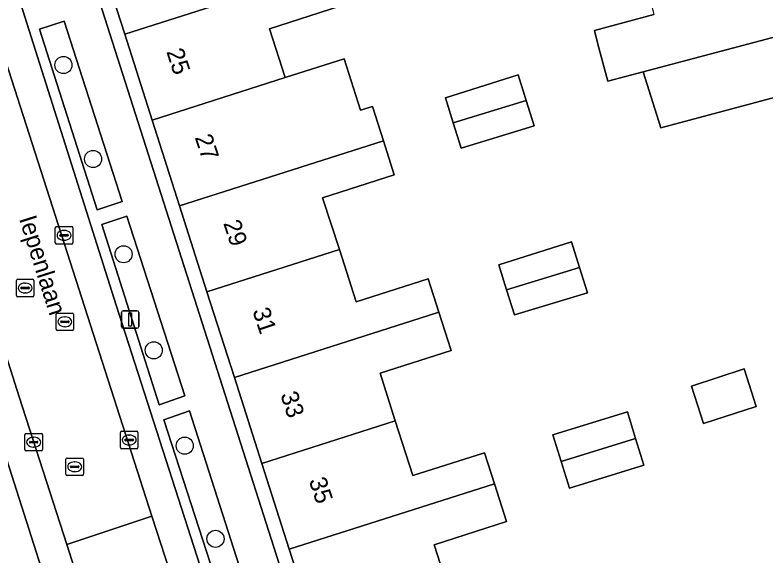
# Model space of a CAD drawing. Extents: x 159716 to 160783, y 383290 to 384031.
# Drawn here: x 160148.19 to 160191.12, y 383620.9 to 383651.79 of the extents above; entities that cross this region are included whole.
import ezdxf

# ---------------------------------------------------------------- set-up
doc = ezdxf.new("R2010")
doc.units = 0
for name, color, linetype in [('IMGEO_Boom', 7, 'Continuous'), ('IMGEO_Erf', 7, 'Continuous'), ('IMGEO_Groenvoorziening', 7, 'Continuous'), ('IMGEO_Kolk', 7, 'Continuous'), ('IMGEO_Lichtmast', 7, 'Continuous'), ('IMGEO_Openbare_ruimte_label', 7, 'Continuous'), ('IMGEO_Pand', 7, 'Continuous'), ('IMGEO_Pand_nummerreeks', 7, 'Continuous'), ('IMGEO_Parkeervlak_open', 7, 'Continuous'), ('IMGEO_Rijbaan_lokaal_open', 7, 'Continuous'), ('IMGEO_Rioolput', 7, 'Continuous'), ('IMGEO_Voetpad_open', 7, 'Continuous')]:
    doc.layers.add(name, color=color, linetype=linetype)

msp = doc.modelspace()

# ---------------------------------------------------------------- linework, layer by layer
at = {"layer": 'IMGEO_Boom'}
for centre in [(160150.953, 383648.937), (160152.65, 383643.566), (160154.395, 383638.127), (160156.119, 383632.642), (160157.889, 383627.194), (160159.647, 383621.873)]:
    msp.add_circle(centre, 0.489, dxfattribs=at)
at = {"layer": 'IMGEO_Erf'}
for points in [[(160159.161, 383635.985), (160157.593, 383640.887), (160156.025, 383645.788), (160154.457, 383650.689), (160152.889, 383655.591), (160151.321, 383660.492), (160149.824, 383665.169), (160149.063, 383664.924), (160169.432, 383601.256), (160170.194, 383601.5), (160170.17, 383601.577), (160168.57, 383606.576), (160167.003, 383611.476), (160165.434, 383616.379), (160163.866, 383621.28), (160162.298, 383626.181), (160160.729, 383631.084)], [(160173.699, 383644.195), (160173.247, 383645.629), (160172.795, 383647.062), (160176.954, 383648.373), (160177.414, 383646.914), (160177.874, 383645.454)], [(160176.744, 383634.66), (160176.292, 383636.093), (160175.841, 383637.527), (160179.999, 383638.838), (160180.46, 383637.378), (160180.92, 383635.919)], [(160187.547, 383628.468), (160186.858, 383630.602), (160189.871, 383631.574), (160190.56, 383629.44)], [(160183.667, 383627.612), (160184.142, 383626.073), (160179.886, 383624.759), (160179.413, 383626.291), (160178.94, 383627.823), (160183.197, 383629.136)]]:
    msp.add_lwpolyline(points, close=True, dxfattribs=at)
for points in [[(160166.76, 383652.293), (160162.745, 383651.012), (160163.637, 383648.218), (160167.002, 383649.292), (160167.941, 383646.35), (160168.623, 383646.568), (160169.249, 383644.608), (160169.87, 383642.664), (160165.769, 383641.355), (160166.736, 383638.403), (160167.691, 383635.412), (160171.816, 383636.729), (160172.427, 383634.816), (160173.127, 383632.626), (160169.058, 383631.327), (160169.924, 383628.616), (160170.924, 383625.482), (160175.028, 383626.792), (160175.593, 383625.024), (160176.284, 383622.858), (160172.157, 383621.54), (160173.031, 383618.804)], [(160193.872, 383647.691), (160185.12, 383645.345), (160184.092, 383648.542), (160182.079, 383648.01), (160181.518, 383650.134), (160181.311, 383650.917), (160184.719, 383651.818)]]:
    msp.add_lwpolyline(points, dxfattribs=at)
at = {"layer": 'IMGEO_Groenvoorziening'}
for points in [[(160149.585, 383650.975), (160152.886, 383640.673), (160154.312, 383641.139), (160150.993, 383651.448)], [(160154.578, 383640.311), (160153.142, 383639.825), (160156.427, 383629.528), (160157.887, 383630.032)], [(160158.161, 383629.183), (160156.7, 383628.678), (160160.025, 383618.383), (160161.486, 383618.854)]]:
    msp.add_lwpolyline(points, close=True, dxfattribs=at)
at = {"layer": 'IMGEO_Kolk'}
for p, q in [((160150.488, 383638.781), (160150.488, 383639.633)), ((160150.563, 383639.707), (160151.415, 383639.707)), ((160150.976, 383639.487), (160151.001, 383639.487)), ((160151.489, 383639.633), (160151.489, 383638.781)), ((160150.747, 383639.201), (160150.747, 383639.213)), ((160151.185, 383639.164), (160150.787, 383639.164)), ((160150.79, 383639.25), (160151.188, 383639.25)), ((160151.231, 383639.213), (160151.231, 383639.201)), ((160151.415, 383638.707), (160150.563, 383638.707)), ((160150.999, 383638.927), (160150.974, 383638.927)), ((160148.827, 383627.893), (160149.679, 383627.893)), ((160154.215, 383627.094), (160154.215, 383627.946)), ((160154.29, 383628.02), (160155.142, 383628.02)), ((160155.216, 383627.946), (160155.216, 383627.094)), ((160148.752, 383626.967), (160148.752, 383627.819)), ((160149.24, 383627.673), (160149.265, 383627.673)), ((160149.753, 383627.819), (160149.753, 383626.967)), ((160154.474, 383627.514), (160154.474, 383627.526)), ((160154.912, 383627.477), (160154.514, 383627.477)), ((160154.517, 383627.563), (160154.915, 383627.563)), ((160154.703, 383627.8), (160154.728, 383627.8)), ((160154.958, 383627.526), (160154.958, 383627.514)), ((160149.011, 383627.387), (160149.011, 383627.399)), ((160149.449, 383627.35), (160149.051, 383627.35)), ((160149.054, 383627.436), (160149.452, 383627.436)), ((160149.263, 383627.113), (160149.238, 383627.113)), ((160149.495, 383627.399), (160149.495, 383627.387)), ((160154.726, 383627.24), (160154.701, 383627.24)), ((160149.679, 383626.893), (160148.827, 383626.893)), ((160155.142, 383627.02), (160154.29, 383627.02))]:
    msp.add_line(p, q, dxfattribs=at)
for points in [[(160150.488, 383638.781), (160150.488, 383639.633)], [(160150.563, 383639.707), (160151.415, 383639.707)], [(160151.489, 383639.633), (160151.489, 383638.781)], [(160151.415, 383638.707), (160150.563, 383638.707)], [(160148.827, 383627.893), (160149.679, 383627.893)], [(160154.215, 383627.094), (160154.215, 383627.946)], [(160154.29, 383628.02), (160155.142, 383628.02)], [(160155.216, 383627.946), (160155.216, 383627.094)], [(160148.752, 383626.967), (160148.752, 383627.819)], [(160149.753, 383627.819), (160149.753, 383626.967)], [(160149.679, 383626.893), (160148.827, 383626.893)], [(160155.142, 383627.02), (160154.29, 383627.02)]]:
    msp.add_lwpolyline(points, dxfattribs=at)
for centre, radius, start, end in [((160150.565, 383639.631), 0.0765, 91.552, 178.448), ((160150.565, 383639.631), 0.0765, 91.552, 178.448), ((160151.413, 383639.631), 0.0765, 1.552, 88.448), ((160151.413, 383639.631), 0.0765, 1.552, 88.448), ((160150.787, 383639.21), 0.0403, 85.8775, 175.7526), ((160150.784, 383639.2), 0.0366, 178.938, 274.7102), ((160151.188, 383639.207), 0.043, 264.8664, 352.4533), ((160151.192, 383639.212), 0.0386, 1.7309, 96.639), ((160150.565, 383638.783), 0.0765, 181.552, 268.448), ((160150.565, 383638.783), 0.0765, 181.552, 268.448), ((160151.413, 383638.783), 0.0765, 271.552, 358.448), ((160151.413, 383638.783), 0.0765, 271.552, 358.448), ((160148.829, 383627.817), 0.0765, 91.552, 178.448), ((160148.829, 383627.817), 0.0765, 91.552, 178.448), ((160149.677, 383627.817), 0.0765, 1.552, 88.448), ((160149.677, 383627.817), 0.0765, 1.552, 88.448), ((160154.292, 383627.944), 0.0765, 91.552, 178.448), ((160154.292, 383627.944), 0.0765, 91.552, 178.448), ((160155.14, 383627.944), 0.0765, 1.552, 88.448), ((160155.14, 383627.944), 0.0765, 1.552, 88.448), ((160154.514, 383627.523), 0.0403, 85.8775, 175.7526), ((160154.511, 383627.513), 0.0366, 178.938, 274.7102), ((160154.915, 383627.52), 0.043, 264.8664, 352.4533), ((160154.919, 383627.525), 0.0386, 1.7309, 96.639), ((160149.051, 383627.396), 0.0403, 85.8775, 175.7526), ((160149.048, 383627.386), 0.0366, 178.938, 274.7102), ((160149.452, 383627.393), 0.043, 264.8664, 352.4533), ((160149.456, 383627.398), 0.0386, 1.7309, 96.639), ((160154.292, 383627.096), 0.0765, 181.552, 268.448), ((160154.292, 383627.096), 0.0765, 181.552, 268.448), ((160155.14, 383627.096), 0.0765, 271.552, 358.448), ((160155.14, 383627.096), 0.0765, 271.552, 358.448), ((160148.829, 383626.969), 0.0765, 181.552, 268.448), ((160148.829, 383626.969), 0.0765, 181.552, 268.448), ((160149.677, 383626.969), 0.0765, 271.552, 358.448), ((160149.677, 383626.969), 0.0765, 271.552, 358.448)]:
    msp.add_arc(centre, radius, start, end, dxfattribs=at)
for centre, major_axis, ratio, start_param, end_param in [((160150.975, 383639.207), (-0.387, 0.002), 0.722429, 4.712389, 7.853982), ((160151, 383639.207), (-0.39, 0.002), 0.717154, 1.570796, 4.712389), ((160149.239, 383627.393), (-0.387, 0.002), 0.722429, 4.712389, 7.853982), ((160149.264, 383627.393), (-0.39, 0.002), 0.717154, 1.570796, 4.712389), ((160154.702, 383627.52), (-0.387, 0.002), 0.722429, 4.712389, 7.853982), ((160154.727, 383627.52), (-0.39, 0.002), 0.717154, 1.570796, 4.712389)]:
    msp.add_ellipse(centre, major_axis=major_axis, ratio=ratio, start_param=start_param, end_param=end_param, dxfattribs=at)
at = {"layer": 'IMGEO_Lichtmast'}
for p, q in [((160154.268, 383634.004), (160154.268, 383634.804)), ((160154.268, 383634.804), (160154.268, 383634.004)), ((160154.368, 383634.904), (160155.158, 383634.904)), ((160155.158, 383634.904), (160154.368, 383634.904)), ((160155.258, 383634.804), (160155.258, 383634.004)), ((160155.258, 383634.004), (160155.258, 383634.804)), ((160155.158, 383633.904), (160154.368, 383633.904)), ((160154.368, 383633.904), (160155.158, 383633.904))]:
    msp.add_line(p, q, dxfattribs=at)
msp.add_lwpolyline([(160154.688, 383634.779), (160154.838, 383634.779), (160154.838, 383634.029), (160154.688, 383634.029), (160154.688, 383634.779)], dxfattribs=at)
for centre, start, end in [((160154.368, 383634.804), 90, 180), ((160154.368, 383634.804), 90, 180), ((160155.158, 383634.804), 0, 90), ((160155.158, 383634.804), 360, 90), ((160154.368, 383634.004), 180, 270), ((160154.368, 383634.004), 180, 270), ((160155.158, 383634.004), 270, 0), ((160155.158, 383634.004), 270, 0)]:
    msp.add_arc(centre, 0.1, start, end, dxfattribs=at)
at = {"layer": 'IMGEO_Pand'}
for points in [[(160165.462, 383656.356), (160164.813, 383656.149), (160163.872, 383659.096), (160160.458, 383658.007), (160152.889, 383655.591), (160154.457, 383650.689), (160166.086, 383654.402)], [(160162.745, 383651.012), (160166.76, 383652.293), (160166.086, 383654.402), (160154.457, 383650.689), (160156.025, 383645.788), (160163.637, 383648.218)], [(160193.023, 383650.903), (160192.113, 383654.345), (160184.578, 383652.353), (160184.719, 383651.818), (160181.311, 383650.917), (160181.518, 383650.134), (160182.079, 383648.01), (160184.092, 383648.542)], [(160184.092, 383648.542), (160185.12, 383645.345), (160193.872, 383647.691), (160193.023, 383650.903)], [(160168.623, 383646.568), (160167.941, 383646.35), (160167.002, 383649.292), (160163.637, 383648.218), (160156.025, 383645.788), (160157.593, 383640.887), (160169.249, 383644.608)], [(160173.247, 383645.629), (160177.414, 383646.914), (160176.954, 383648.373), (160172.795, 383647.062)], [(160173.247, 383645.629), (160173.699, 383644.195), (160177.874, 383645.454), (160177.414, 383646.914)], [(160165.769, 383641.355), (160169.87, 383642.664), (160169.249, 383644.608), (160157.593, 383640.887), (160159.161, 383635.985), (160166.736, 383638.403)], [(160176.292, 383636.093), (160180.46, 383637.378), (160179.999, 383638.838), (160175.841, 383637.527)], [(160171.816, 383636.729), (160167.691, 383635.412), (160166.736, 383638.403), (160159.161, 383635.985), (160160.729, 383631.084), (160172.297, 383634.777), (160172.427, 383634.816)], [(160176.292, 383636.093), (160176.744, 383634.66), (160180.92, 383635.919), (160180.46, 383637.378)], [(160169.058, 383631.327), (160173.127, 383632.626), (160172.427, 383634.816), (160172.297, 383634.777), (160160.729, 383631.084), (160162.298, 383626.181), (160169.924, 383628.616)], [(160187.547, 383628.468), (160190.56, 383629.44), (160189.871, 383631.574), (160186.858, 383630.602)], [(160183.667, 383627.612), (160183.197, 383629.136), (160178.94, 383627.823), (160179.413, 383626.291)], [(160175.028, 383626.792), (160170.924, 383625.482), (160169.924, 383628.616), (160162.298, 383626.181), (160163.866, 383621.28), (160175.593, 383625.024)], [(160183.667, 383627.612), (160179.413, 383626.291), (160179.886, 383624.759), (160184.142, 383626.073)], [(160172.157, 383621.54), (160176.284, 383622.858), (160175.593, 383625.024), (160163.866, 383621.28), (160165.434, 383616.379), (160173.031, 383618.804)]]:
    msp.add_lwpolyline(points, close=True, dxfattribs=at)
at = {"layer": 'IMGEO_Parkeervlak_open'}
for points in [[(160141.47, 383668.37), (160156.009, 383623.174), (160157.01, 383620.063), (160159.349, 383612.791), (160160.958, 383607.539), (160165.063, 383594.734)], [(160153.963, 383635.229), (160143.499, 383668.167)], [(160148.415, 383629.989), (160141.576, 383651.473)], [(160140.081, 383650.261), (160156.603, 383598.576), (160158.444, 383593.145)], [(160166.59, 383596.057), (160153.963, 383635.229)], [(160160.33, 383593.082), (160152.126, 383618.495), (160151.141, 383621.545), (160148.415, 383629.989)]]:
    msp.add_lwpolyline(points, dxfattribs=at)
at = {"layer": 'IMGEO_Rijbaan_lokaal_open'}
for points in [[(160141.47, 383668.37), (160138.962, 383676.438), (160133.948, 383675.056), (160139.151, 383659.043), (160139.483, 383658.043), (160141.29, 383652.4), (160141.576, 383651.473), (160148.415, 383629.989), (160151.141, 383621.545), (160156.009, 383623.174)], [(160152.886, 383640.673), (160149.585, 383650.975), (160150.993, 383651.448), (160154.312, 383641.139)], [(160156.427, 383629.528), (160153.142, 383639.825), (160154.578, 383640.311), (160157.887, 383630.032)], [(160161.486, 383618.854), (160160.025, 383618.383), (160156.7, 383628.678), (160158.161, 383629.183)], [(160156.009, 383623.174), (160151.141, 383621.545), (160152.126, 383618.495), (160157.01, 383620.063)]]:
    msp.add_lwpolyline(points, close=True, dxfattribs=at)
for points in [[(160143.499, 383668.167), (160153.963, 383635.229), (160166.59, 383596.057)], [(160176.038, 383563.423), (160180.862, 383565.396), (160177.031, 383577.927), (160170.858, 383596.802), (160169.432, 383601.256), (160149.063, 383664.924)]]:
    msp.add_lwpolyline(points, dxfattribs=at)
at = {"layer": 'IMGEO_Rioolput'}
for p, q in [((160148.267, 383635.771), (160148.267, 383636.623)), ((160148.342, 383636.697), (160149.194, 383636.697)), ((160148.755, 383636.477), (160148.78, 383636.477)), ((160149.268, 383636.623), (160149.268, 383635.771)), ((160148.526, 383636.191), (160148.526, 383636.203)), ((160148.964, 383636.154), (160148.566, 383636.154)), ((160148.569, 383636.24), (160148.967, 383636.24)), ((160149.01, 383636.203), (160149.01, 383636.191)), ((160149.194, 383635.697), (160148.342, 383635.697)), ((160148.778, 383635.917), (160148.753, 383635.917)), ((160150.609, 383634.771), (160151.461, 383634.771)), ((160150.534, 383633.845), (160150.534, 383634.697)), ((160151.022, 383634.551), (160151.047, 383634.551)), ((160151.535, 383634.697), (160151.535, 383633.845)), ((160150.793, 383634.265), (160150.793, 383634.277)), ((160151.231, 383634.228), (160150.833, 383634.228)), ((160150.836, 383634.314), (160151.234, 383634.314)), ((160151.045, 383633.991), (160151.02, 383633.991)), ((160151.277, 383634.277), (160151.277, 383634.265)), ((160151.461, 383633.771), (160150.609, 383633.771)), ((160151.097, 383625.564), (160151.097, 383626.416)), ((160151.172, 383626.49), (160152.024, 383626.49)), ((160151.585, 383626.27), (160151.61, 383626.27)), ((160152.098, 383626.416), (160152.098, 383625.564)), ((160151.356, 383625.984), (160151.356, 383625.996)), ((160151.794, 383625.947), (160151.396, 383625.947)), ((160151.399, 383626.033), (160151.797, 383626.033)), ((160151.84, 383625.996), (160151.84, 383625.984)), ((160152.024, 383625.49), (160151.172, 383625.49)), ((160151.608, 383625.71), (160151.583, 383625.71))]:
    msp.add_line(p, q, dxfattribs=at)
for points in [[(160148.267, 383635.771), (160148.267, 383636.623)], [(160148.342, 383636.697), (160149.194, 383636.697)], [(160149.268, 383636.623), (160149.268, 383635.771)], [(160149.194, 383635.697), (160148.342, 383635.697)], [(160150.609, 383634.771), (160151.461, 383634.771)], [(160150.534, 383633.845), (160150.534, 383634.697)], [(160151.535, 383634.697), (160151.535, 383633.845)], [(160151.461, 383633.771), (160150.609, 383633.771)], [(160151.097, 383625.564), (160151.097, 383626.416)], [(160151.172, 383626.49), (160152.024, 383626.49)], [(160152.098, 383626.416), (160152.098, 383625.564)], [(160152.024, 383625.49), (160151.172, 383625.49)]]:
    msp.add_lwpolyline(points, dxfattribs=at)
for centre, radius, start, end in [((160148.344, 383636.621), 0.0765, 91.552, 178.448), ((160148.344, 383636.621), 0.0765, 91.552, 178.448), ((160149.192, 383636.621), 0.0765, 1.552, 88.448), ((160149.192, 383636.621), 0.0765, 1.552, 88.448), ((160148.566, 383636.2), 0.0403, 85.8775, 175.7526), ((160148.563, 383636.19), 0.0366, 178.938, 274.7102), ((160148.967, 383636.197), 0.043, 264.8664, 352.4533), ((160148.971, 383636.202), 0.0386, 1.7309, 96.639), ((160148.344, 383635.773), 0.0765, 181.552, 268.448), ((160148.344, 383635.773), 0.0765, 181.552, 268.448), ((160149.192, 383635.773), 0.0765, 271.552, 358.448), ((160149.192, 383635.773), 0.0765, 271.552, 358.448), ((160150.611, 383634.695), 0.0765, 91.552, 178.448), ((160150.611, 383634.695), 0.0765, 91.552, 178.448), ((160151.459, 383634.695), 0.0765, 1.552, 88.448), ((160151.459, 383634.695), 0.0765, 1.552, 88.448), ((160150.833, 383634.274), 0.0403, 85.8775, 175.7526), ((160150.83, 383634.264), 0.0366, 178.938, 274.7102), ((160151.234, 383634.271), 0.043, 264.8664, 352.4533), ((160151.238, 383634.276), 0.0386, 1.7309, 96.639), ((160150.611, 383633.847), 0.0765, 181.552, 268.448), ((160150.611, 383633.847), 0.0765, 181.552, 268.448), ((160151.459, 383633.847), 0.0765, 271.552, 358.448), ((160151.459, 383633.847), 0.0765, 271.552, 358.448), ((160151.174, 383626.414), 0.0765, 91.552, 178.448), ((160151.174, 383626.414), 0.0765, 91.552, 178.448), ((160152.022, 383626.414), 0.0765, 1.552, 88.448), ((160152.022, 383626.414), 0.0765, 1.552, 88.448), ((160151.396, 383625.993), 0.0403, 85.8775, 175.7526), ((160151.393, 383625.983), 0.0366, 178.938, 274.7102), ((160151.797, 383625.99), 0.043, 264.8664, 352.4533), ((160151.801, 383625.995), 0.0386, 1.7309, 96.639), ((160151.174, 383625.566), 0.0765, 181.552, 268.448), ((160151.174, 383625.566), 0.0765, 181.552, 268.448), ((160152.022, 383625.566), 0.0765, 271.552, 358.448), ((160152.022, 383625.566), 0.0765, 271.552, 358.448)]:
    msp.add_arc(centre, radius, start, end, dxfattribs=at)
for centre, major_axis, ratio, start_param, end_param in [((160148.754, 383636.197), (-0.387, 0.002), 0.722429, 4.712389, 7.853982), ((160148.779, 383636.197), (-0.39, 0.002), 0.717154, 1.570796, 4.712389), ((160151.021, 383634.271), (-0.387, 0.002), 0.722429, 4.712389, 7.853982), ((160151.046, 383634.271), (-0.39, 0.002), 0.717154, 1.570796, 4.712389), ((160151.584, 383625.99), (-0.387, 0.002), 0.722429, 4.712389, 7.853982), ((160151.609, 383625.99), (-0.39, 0.002), 0.717154, 1.570796, 4.712389)]:
    msp.add_ellipse(centre, major_axis=major_axis, ratio=ratio, start_param=start_param, end_param=end_param, dxfattribs=at)
at = {"layer": 'IMGEO_Voetpad_open'}
msp.add_lwpolyline([(160158.444, 383593.145), (160156.603, 383598.576), (160140.081, 383650.261)], dxfattribs=at)

# ---------------------------------------------------------------- texts
at = {"layer": 'IMGEO_Openbare_ruimte_label'}
msp.add_text('Iepenlaan', height=1, rotation=287.5831, dxfattribs=at).set_placement((160148.408, 383640.16))
at = {"layer": 'IMGEO_Pand_nummerreeks'}
for s, p in [('25', (160156.823, 383649.706)), ('27', (160158.453, 383644.807)), ('29', (160160.084, 383639.907)), ('31', (160161.75, 383634.901)), ('33', (160163.345, 383630.108)), ('35', (160164.975, 383625.209))]:
    msp.add_text(s, height=1, rotation=288.4089, dxfattribs=at).set_placement(p)

doc.saveas('drawing.dxf')
